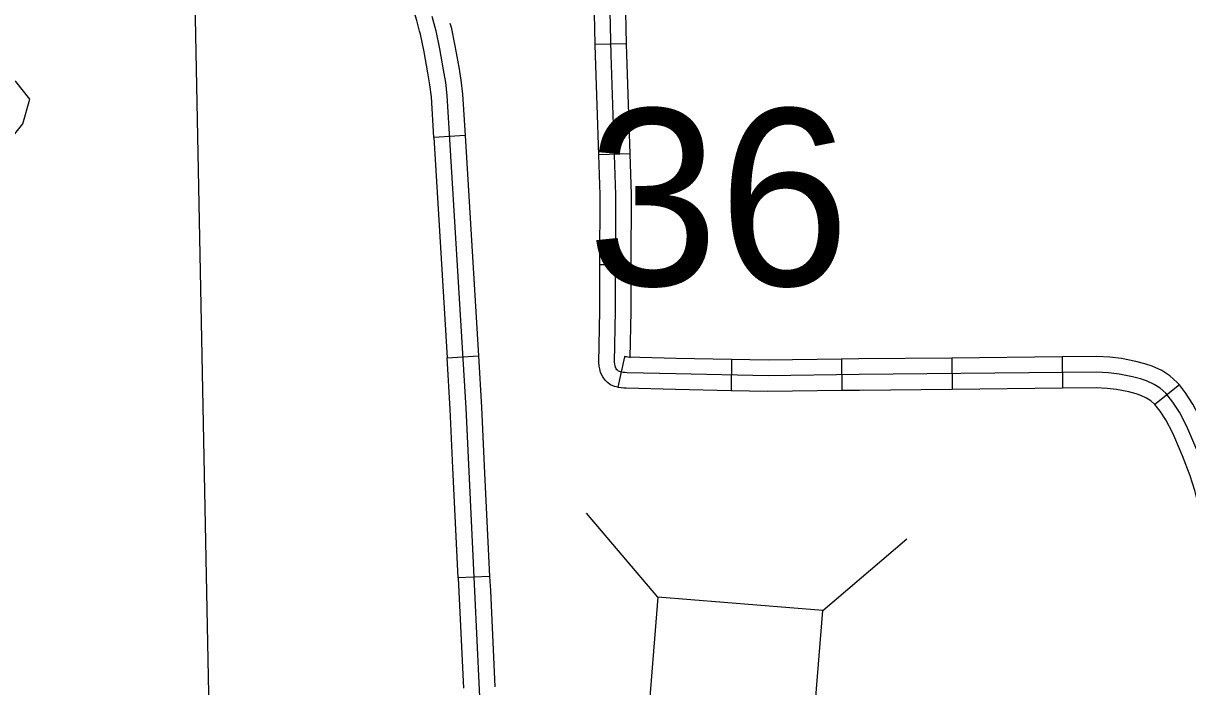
# Model space of a CAD drawing. Extents: x -492261 to -432772, y 1441225 to 1452922.
# Drawn here: x -458121 to -457961.8, y 1451111.7 to 1451202.4 of the extents above; entities that cross this region are included whole.
import ezdxf

# ---------------------------------------------------------------- set-up
doc = ezdxf.new("R2010")
doc.units = 0
doc.layers.add('Default', color=7, linetype='Continuous')

msp = doc.modelspace()

# ---------------------------------------------------------------- linework, layer by layer
at = {"layer": 'Default'}
for p, q in [((-458038.52, 1451199.61), (-458042.81, 1451199.5)), ((-458060.6, 1451187.07), (-458064.88, 1451186.81)), ((-458038.04, 1451184.55), (-458042.32, 1451184.41)), ((-458037.89, 1451169.39), (-458042.17, 1451169.4)), ((-458063.07, 1451156.69), (-458058.79, 1451156.95)), ((-458058.79, 1451156.95), (-458058.79, 1451156.95)), ((-458038.8, 1451156.83), (-458039.73, 1451152.65)), ((-458024.15, 1451156.46), (-458024.24, 1451152.17)), ((-458009.14, 1451156.49), (-458009.08, 1451152.2)), ((-457994.05, 1451156.65), (-457994, 1451152.37)), ((-457978.96, 1451156.82), (-457978.92, 1451152.53)), ((-457962.93, 1451152.97), (-457966.28, 1451150.29)), ((-458034.24, 1451123.96), (-458044.02, 1451135.45)), ((-458011.69, 1451122.15), (-458000.2, 1451131.92)), ((-458057.25, 1451126.8), (-458061.53, 1451126.59))]:
    msp.add_line(p, q, dxfattribs=at)
for points in [[(-458096.72, 1451552.17), (-458097.87, 1451401.88), (-458098.46, 1451251.61), (-458095.56, 1451103.86)], [(-458066.82, 1451201.32), (-458067.21, 1451202.79), (-458067.77, 1451204.55), (-458068.42, 1451206.32), (-458068.82, 1451207.32), (-458069.28, 1451208.31), (-458072.71, 1451214.57)], [(-458042.81, 1451199.5), (-458042.97, 1451205.94), (-458043.5, 1451214.27), (-458043.51, 1451214.58)], [(-458038.52, 1451199.61), (-458038.69, 1451206.13), (-458039.22, 1451214.45), (-458039.22, 1451214.67)], [(-457960.53, 1451144.1), (-457961.9, 1451147.27), (-457962.92, 1451149.26), (-457963.81, 1451150.63), (-457964.78, 1451151.84), (-457965.53, 1451152.51), (-457966.36, 1451153.05), (-457967.41, 1451153.54), (-457968.24, 1451153.8), (-457969.35, 1451154.1), (-457971.17, 1451154.46), (-457972.63, 1451154.64), (-457974.26, 1451154.72), (-458006.71, 1451154.38), (-458019.18, 1451154.21), (-458031.8, 1451154.47), (-458038.46, 1451154.65), (-458038.72, 1451154.67), (-458038.98, 1451154.69), (-458039.23, 1451154.73), (-458039.5, 1451154.79), (-458039.63, 1451154.85), (-458039.73, 1451154.93), (-458039.85, 1451155.05), (-458039.94, 1451155.16), (-458040.04, 1451155.39), (-458040.1, 1451155.62), (-458040.14, 1451155.83), (-458040.16, 1451156.1), (-458040.05, 1451163.1), (-458040, 1451178.98), (-458040.63, 1451198.09), (-458040.83, 1451206.03)], [(-458065.15, 1451203.39), (-458064.62, 1451201.4), (-458064.11, 1451198.9), (-458063.59, 1451196.04), (-458063.29, 1451194.33), (-458063.08, 1451192.55), (-458060.5, 1451149.8), (-458059.3, 1451124.77), (-458058.04, 1451097.82), (-458057.65, 1451091.28)], [(-458062.67, 1451202.41), (-458062.53, 1451201.89), (-458062, 1451199.31), (-458061.48, 1451196.41), (-458061.17, 1451194.64), (-458060.94, 1451192.74), (-458060.6, 1451187.07)], [(-458064.88, 1451186.81), (-458065.22, 1451192.36), (-458065.41, 1451194.02), (-458065.7, 1451195.66), (-458066.21, 1451198.49), (-458066.71, 1451200.91), (-458066.82, 1451201.32)], [(-458042.32, 1451184.41), (-458042.77, 1451198.03), (-458042.81, 1451199.5)], [(-458038.04, 1451184.55), (-458038.49, 1451198.16), (-458038.52, 1451199.61)], [(-458064.88, 1451186.81), (-458063.97, 1451171.75)], [(-458060.6, 1451187.07), (-458059.7, 1451172.01)], [(-458037.89, 1451169.39), (-458037.86, 1451179.02), (-458038.04, 1451184.55)], [(-458042.17, 1451169.4), (-458042.14, 1451178.95), (-458042.32, 1451184.41)], [(-458063.97, 1451171.75), (-458063.07, 1451156.69)], [(-458059.7, 1451172.01), (-458058.79, 1451156.95)], [(-458039.73, 1451152.65), (-458040.18, 1451152.75), (-458040.73, 1451153), (-458041.11, 1451153.29), (-458041.45, 1451153.61), (-458041.79, 1451154.06), (-458042.08, 1451154.69), (-458042.19, 1451155.17), (-458042.26, 1451155.54), (-458042.3, 1451156.03), (-458042.2, 1451163.12), (-458042.17, 1451169.4)], [(-458038.01, 1451156.66), (-458037.91, 1451163.08), (-458037.89, 1451169.39)], [(-458062.26, 1451141.66), (-458062.64, 1451149.68), (-458063.07, 1451156.69)], [(-458058.79, 1451156.95), (-458058.36, 1451149.92), (-458057.98, 1451141.86)], [(-458024.15, 1451156.46), (-458031.75, 1451156.61), (-458038.36, 1451156.79), (-458038.53, 1451156.8), (-458038.69, 1451156.82), (-458038.82, 1451156.84), (-458038.8, 1451156.83)], [(-458009.14, 1451156.49), (-458019.17, 1451156.35), (-458024.15, 1451156.46)], [(-457994.05, 1451156.65), (-458006.74, 1451156.52), (-458009.14, 1451156.49)], [(-457978.96, 1451156.82), (-457994.05, 1451156.65)], [(-457962.93, 1451152.97), (-457963.22, 1451153.32), (-457964.23, 1451154.22), (-457965.33, 1451154.93), (-457966.63, 1451155.54), (-457967.64, 1451155.86), (-457968.86, 1451156.19), (-457970.83, 1451156.57), (-457972.44, 1451156.77), (-457974.22, 1451156.87), (-457978.96, 1451156.82)], [(-458024.24, 1451152.17), (-458031.85, 1451152.33), (-458038.57, 1451152.51), (-458038.9, 1451152.53), (-458039.27, 1451152.57), (-458039.64, 1451152.63), (-458039.74, 1451152.65)], [(-457956.37, 1451138.48), (-457956.68, 1451139.73), (-457957.41, 1451141.97), (-457958.55, 1451144.91), (-457959.96, 1451148.19), (-457961.07, 1451150.34), (-457962.07, 1451151.89), (-457962.93, 1451152.97)], [(-458009.08, 1451152.2), (-458019.19, 1451152.07), (-458024.24, 1451152.17)], [(-457994, 1451152.37), (-458006.69, 1451152.23), (-458009.08, 1451152.2)], [(-457978.92, 1451152.53), (-457994, 1451152.37)], [(-457966.28, 1451150.29), (-457966.34, 1451150.36), (-457966.83, 1451150.81), (-457967.4, 1451151.17), (-457968.19, 1451151.54), (-457968.85, 1451151.75), (-457969.83, 1451152.01), (-457971.51, 1451152.34), (-457972.81, 1451152.5), (-457974.31, 1451152.58), (-457978.92, 1451152.53)], [(-457960.53, 1451137.45), (-457960.8, 1451138.55), (-457961.45, 1451140.53), (-457962.52, 1451143.29), (-457963.84, 1451146.36), (-457964.78, 1451148.19), (-457965.55, 1451149.38), (-457966.28, 1451150.29)], [(-458061.53, 1451126.59), (-458062.26, 1451141.66)], [(-458057.98, 1451141.86), (-458057.25, 1451126.8)], [(-458061.53, 1451126.59), (-458061.44, 1451124.67), (-458060.82, 1451111.52)], [(-458057.25, 1451126.8), (-458057.15, 1451124.87), (-458056.54, 1451111.72)]]:
    msp.add_lwpolyline(points, dxfattribs=at)
for points in [[(-458222.11, 1451208.96), (-458217.76, 1451179.96), (-458219.69, 1451135.98), (-458215.82, 1451133.56), (-458208.57, 1451133.56), (-458208.57, 1451118.09), (-458147.67, 1451118.09), (-458144.77, 1451124.37), (-458145.73, 1451134.53), (-458144.28, 1451146.13), (-458138.97, 1451155.31), (-458135.58, 1451162.08), (-458130.75, 1451169.33), (-458127.85, 1451177.06), (-458125.43, 1451183.35), (-458121.08, 1451188.66), (-458120.12, 1451192.05), (-458122.05, 1451194.46), (-458137.03, 1451194.46), (-458133.65, 1451201.23), (-458133.17, 1451205.58), (-458135.17, 1451208.92)], [(-458017.13, 1451054.48), (-458011.69, 1451122.15), (-458034.24, 1451123.96), (-458039.69, 1451056.29)]]:
    msp.add_lwpolyline(points, close=True, dxfattribs=at)

# ---------------------------------------------------------------- texts
msp.add_text('36', height=24.137, dxfattribs=at).set_placement((-458043.9, 1451166.57))

doc.saveas('drawing.dxf')
